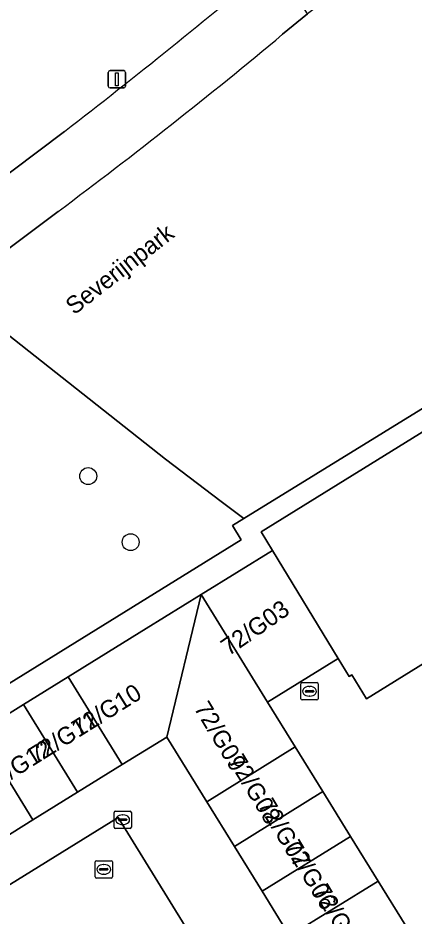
# Model space of a CAD drawing. Extents: x 159039 to 160102, y 381214 to 382524.
# Drawn here: x 159607.5 to 159630.4, y 382276.9 to 382328.7 of the extents above; entities that cross this region are included whole.
import ezdxf

# ---------------------------------------------------------------- set-up
doc = ezdxf.new("R2010")
doc.units = 0
for name, color, linetype in [('IMGEO_Boom', 7, 'Continuous'), ('IMGEO_Fietspad_gesloten', 7, 'Continuous'), ('IMGEO_Groenvoorziening', 7, 'Continuous'), ('IMGEO_Hek', 7, 'Continuous'), ('IMGEO_Kolk', 7, 'Continuous'), ('IMGEO_Lichtmast', 7, 'Continuous'), ('IMGEO_Openbare_ruimte_label', 7, 'Continuous'), ('IMGEO_Pand', 7, 'Continuous'), ('IMGEO_Pand_nummerreeks', 7, 'Continuous'), ('IMGEO_Rijbaan_lokaal_open', 7, 'Continuous'), ('IMGEO_Rioolput', 7, 'Continuous'), ('IMGEO_Terreindeel_open', 7, 'Continuous'), ('IMGEO_Voetpad_open', 7, 'Continuous')]:
    doc.layers.add(name, color=color, linetype=linetype)

msp = doc.modelspace()

# ---------------------------------------------------------------- linework, layer by layer
at = {"layer": 'IMGEO_Boom'}
for centre in [(159611.562, 382302.313), (159614.011, 382298.502)]:
    msp.add_circle(centre, 0.489, dxfattribs=at)
at = {"layer": 'IMGEO_Fietspad_gesloten'}
for points in [[(159622.786, 382327.801), (159624.231, 382328.991), (159622.338, 382331.967)], [(159610.184, 382322.196), (159602.61, 382316.504), (159594.989, 382310.833), (159588.472, 382306.167), (159581.108, 382300.937)], [(159571.357, 382290.201), (159574.707, 382292.39), (159575.798, 382293.124), (159578.717, 382295.086), (159586.156, 382300.227), (159601.472, 382311.324), (159603.702, 382312.995), (159609.828, 382317.586)]]:
    msp.add_lwpolyline(points, dxfattribs=at)
for centre, radius, start, end in [((159380.164, 382620.759), 376.894, 307.61151, 309.98239), ((159429.624, 382559.505), 301.659, 306.6821, 309.81646)]:
    msp.add_arc(centre, radius, start, end, dxfattribs=at)
at = {"layer": 'IMGEO_Groenvoorziening'}
for points in [[(159628.833, 382332.435), (159624.231, 382328.991), (159622.786, 382327.801)], [(159609.828, 382317.586), (159603.702, 382312.995), (159616.026, 382303.294), (159619.24, 382300.85), (159620.544, 382299.858), (159665.52, 382327.548), (159666.013, 382326.601), (159666.26, 382326.754), (159671.367, 382318.523), (159671.225, 382318.433), (159672.097, 382317.028), (159674.51, 382318.497), (159667.814, 382329.289)], [(159581.108, 382300.937), (159588.472, 382306.167), (159594.989, 382310.833), (159602.61, 382316.504), (159610.184, 382322.196)]]:
    msp.add_lwpolyline(points, dxfattribs=at)
msp.add_lwpolyline([(159620.401, 382298.633), (159619.886, 382299.453), (159620.544, 382299.858), (159619.24, 382300.85), (159616.026, 382303.294), (159603.702, 382312.995), (159601.472, 382311.324), (159586.156, 382300.227), (159578.717, 382295.086), (159575.798, 382293.124), (159581.41, 382284.713), (159580.156, 382283.417), (159587.049, 382272.853), (159593.802, 382277.26), (159592.368, 382279.579), (159591.408, 382280.716)], close=True, dxfattribs=at)
for centre, radius, start, end in [((159380.164, 382620.759), 376.894, 307.61151, 309.98239), ((159429.624, 382559.505), 301.659, 306.6821, 309.81646)]:
    msp.add_arc(centre, radius, start, end, dxfattribs=at)
at = {"layer": 'IMGEO_Hek'}
for points in [[(159666.013, 382326.601), (159665.52, 382327.548), (159620.544, 382299.858)], [(159620.544, 382299.858), (159619.886, 382299.453), (159620.401, 382298.633), (159591.408, 382280.716), (159592.368, 382279.579)]]:
    msp.add_lwpolyline(points, dxfattribs=at)
at = {"layer": 'IMGEO_Kolk'}
for p, q in [((159623.839, 382289.47), (159623.839, 382290.322)), ((159623.914, 382290.396), (159624.766, 382290.396)), ((159624.84, 382290.322), (159624.84, 382289.47)), ((159624.098, 382289.89), (159624.098, 382289.902)), ((159624.536, 382289.853), (159624.138, 382289.853)), ((159624.141, 382289.939), (159624.539, 382289.939)), ((159624.327, 382290.176), (159624.352, 382290.176)), ((159624.582, 382289.902), (159624.582, 382289.89)), ((159624.766, 382289.396), (159623.914, 382289.396)), ((159624.35, 382289.616), (159624.325, 382289.616)), ((159613.052, 382282.06), (159613.052, 382282.912)), ((159613.127, 382282.986), (159613.979, 382282.986)), ((159613.354, 382282.529), (159613.752, 382282.529)), ((159613.54, 382282.766), (159613.565, 382282.766)), ((159614.053, 382282.912), (159614.053, 382282.06)), ((159613.311, 382282.48), (159613.311, 382282.492)), ((159613.749, 382282.443), (159613.351, 382282.443)), ((159613.563, 382282.206), (159613.538, 382282.206)), ((159613.795, 382282.492), (159613.795, 382282.48)), ((159613.979, 382281.986), (159613.127, 382281.986))]:
    msp.add_line(p, q, dxfattribs=at)
for points in [[(159623.839, 382289.47), (159623.839, 382290.322)], [(159623.914, 382290.396), (159624.766, 382290.396)], [(159624.84, 382290.322), (159624.84, 382289.47)], [(159624.766, 382289.396), (159623.914, 382289.396)], [(159613.052, 382282.06), (159613.052, 382282.912)], [(159613.127, 382282.986), (159613.979, 382282.986)], [(159614.053, 382282.912), (159614.053, 382282.06)], [(159613.979, 382281.986), (159613.127, 382281.986)]]:
    msp.add_lwpolyline(points, dxfattribs=at)
for centre, radius, start, end in [((159623.916, 382290.32), 0.0765, 91.552, 178.448), ((159623.916, 382290.32), 0.0765, 91.552, 178.448), ((159624.764, 382290.32), 0.0765, 1.552, 88.448), ((159624.764, 382290.32), 0.0765, 1.552, 88.448), ((159624.138, 382289.899), 0.0403, 85.8775, 175.7526), ((159624.135, 382289.889), 0.0366, 178.938, 274.7102), ((159624.539, 382289.896), 0.043, 264.8664, 352.4533), ((159624.543, 382289.901), 0.0386, 1.7309, 96.639), ((159623.916, 382289.472), 0.0765, 181.552, 268.448), ((159623.916, 382289.472), 0.0765, 181.552, 268.448), ((159624.764, 382289.472), 0.0765, 271.552, 358.448), ((159624.764, 382289.472), 0.0765, 271.552, 358.448), ((159613.129, 382282.91), 0.0765, 91.552, 178.448), ((159613.129, 382282.91), 0.0765, 91.552, 178.448), ((159613.351, 382282.489), 0.0403, 85.8775, 175.7526), ((159613.756, 382282.491), 0.0386, 1.7309, 96.639), ((159613.977, 382282.91), 0.0765, 1.552, 88.448), ((159613.977, 382282.91), 0.0765, 1.552, 88.448), ((159613.129, 382282.062), 0.0765, 181.552, 268.448), ((159613.129, 382282.062), 0.0765, 181.552, 268.448), ((159613.348, 382282.479), 0.0366, 178.938, 274.7102), ((159613.752, 382282.486), 0.043, 264.8664, 352.4533), ((159613.977, 382282.062), 0.0765, 271.552, 358.448), ((159613.977, 382282.062), 0.0765, 271.552, 358.448)]:
    msp.add_arc(centre, radius, start, end, dxfattribs=at)
for centre, major_axis, ratio, start_param, end_param in [((159624.326, 382289.896), (-0.387, 0.002), 0.722429, 4.712389, 7.853982), ((159624.351, 382289.896), (-0.39, 0.002), 0.717154, 1.570796, 4.712389), ((159613.539, 382282.486), (-0.387, 0.002), 0.722429, 4.712389, 7.853982), ((159613.564, 382282.486), (-0.39, 0.002), 0.717154, 1.570796, 4.712389)]:
    msp.add_ellipse(centre, major_axis=major_axis, ratio=ratio, start_param=start_param, end_param=end_param, dxfattribs=at)
at = {"layer": 'IMGEO_Lichtmast'}
for p, q in [((159612.72, 382324.807), (159612.72, 382325.607)), ((159612.72, 382325.607), (159612.72, 382324.807)), ((159612.82, 382325.707), (159613.61, 382325.707)), ((159613.61, 382325.707), (159612.82, 382325.707)), ((159613.71, 382325.607), (159613.71, 382324.807)), ((159613.71, 382324.807), (159613.71, 382325.607)), ((159613.61, 382324.707), (159612.82, 382324.707)), ((159612.82, 382324.707), (159613.61, 382324.707))]:
    msp.add_line(p, q, dxfattribs=at)
msp.add_lwpolyline([(159613.14, 382325.582), (159613.29, 382325.582), (159613.29, 382324.832), (159613.14, 382324.832), (159613.14, 382325.582)], dxfattribs=at)
for centre, start, end in [((159612.82, 382325.607), 90, 180), ((159612.82, 382325.607), 90, 180), ((159613.61, 382325.607), 0, 90), ((159613.61, 382325.607), 360, 90), ((159612.82, 382324.807), 180, 270), ((159612.82, 382324.807), 180, 270), ((159613.61, 382324.807), 270, 0), ((159613.61, 382324.807), 270, 0)]:
    msp.add_arc(centre, 0.1, start, end, dxfattribs=at)
at = {"layer": 'IMGEO_Pand'}
for points in [[(159622.203, 382298.027), (159625.996, 382291.787), (159626.632, 382290.76), (159626.775, 382290.849), (159627.637, 382289.459), (159634.403, 382293.656), (159634.024, 382294.265), (159642.68, 382299.635), (159643.063, 382299.016), (159649.853, 382303.229), (159643.868, 382312.909), (159621.538, 382299.102)], [(159621.92, 382289.267), (159625.996, 382291.787), (159622.203, 382298.027), (159618.08, 382295.478)], [(159616.098, 382287.259), (159618.08, 382295.478), (159614.9, 382293.511), (159610.395, 382290.726), (159613.523, 382285.667)], [(159621.92, 382289.267), (159618.08, 382295.478), (159616.098, 382287.259), (159618.405, 382283.528), (159623.515, 382286.687)], [(159607.82, 382289.133), (159610.948, 382284.074), (159613.523, 382285.667), (159610.395, 382290.726)], [(159605.244, 382287.541), (159608.372, 382282.482), (159610.948, 382284.074), (159607.82, 382289.133)], [(159608.372, 382282.482), (159605.244, 382287.541), (159602.669, 382285.949), (159605.797, 382280.89)], [(159625.11, 382284.107), (159623.515, 382286.687), (159618.405, 382283.528), (159620, 382280.948)], [(159625.11, 382284.107), (159620, 382280.948), (159621.596, 382278.368), (159626.706, 382281.527)], [(159626.706, 382281.527), (159621.596, 382278.368), (159623.191, 382275.788), (159628.301, 382278.947)], [(159629.896, 382276.367), (159628.301, 382278.947), (159623.191, 382275.788), (159624.786, 382273.208)]]:
    msp.add_lwpolyline(points, close=True, dxfattribs=at)
at = {"layer": 'IMGEO_Rijbaan_lokaal_open'}
for points in [[(159621.596, 382278.368), (159620, 382280.948), (159618.405, 382283.528), (159616.098, 382287.259), (159613.523, 382285.667), (159610.948, 382284.074), (159608.372, 382282.482), (159605.797, 382280.89), (159603.222, 382279.298), (159600.646, 382277.706), (159598.071, 382276.113), (159595.496, 382274.521), (159596.793, 382272.419), (159613.299, 382282.614), (159623.005, 382266.874)], [(159625.662, 382262.584), (159625.569, 382262.734), (159623.005, 382266.874), (159613.299, 382282.614), (159596.793, 382272.419), (159595.496, 382274.521), (159593.932, 382277.049), (159593.802, 382277.26), (159587.049, 382272.853), (159588.081, 382270.854), (159588.811, 382269.53), (159589.363, 382268.529), (159596.869, 382268.608), (159597.199, 382268.612), (159597.509, 382268.728), (159598.791, 382269.521), (159609.692, 382276.263)], [(159623.731, 382269.226), (159626.291, 382270.774), (159624.786, 382273.208), (159623.191, 382275.788), (159621.596, 382278.368)]]:
    msp.add_lwpolyline(points, dxfattribs=at)
at = {"layer": 'IMGEO_Rioolput'}
for p, q in [((159611.957, 382279.197), (159611.957, 382280.049)), ((159612.032, 382280.123), (159612.884, 382280.123)), ((159612.958, 382280.049), (159612.958, 382279.197)), ((159612.216, 382279.617), (159612.216, 382279.629)), ((159612.654, 382279.58), (159612.256, 382279.58)), ((159612.259, 382279.666), (159612.657, 382279.666)), ((159612.445, 382279.903), (159612.47, 382279.903)), ((159612.7, 382279.629), (159612.7, 382279.617)), ((159612.884, 382279.123), (159612.032, 382279.123)), ((159612.468, 382279.343), (159612.443, 382279.343))]:
    msp.add_line(p, q, dxfattribs=at)
for points in [[(159611.957, 382279.197), (159611.957, 382280.049)], [(159612.032, 382280.123), (159612.884, 382280.123)], [(159612.958, 382280.049), (159612.958, 382279.197)], [(159612.884, 382279.123), (159612.032, 382279.123)]]:
    msp.add_lwpolyline(points, dxfattribs=at)
for centre, radius, start, end in [((159612.034, 382280.047), 0.0765, 91.552, 178.448), ((159612.034, 382280.047), 0.0765, 91.552, 178.448), ((159612.882, 382280.047), 0.0765, 1.552, 88.448), ((159612.882, 382280.047), 0.0765, 1.552, 88.448), ((159612.256, 382279.626), 0.0403, 85.8775, 175.7526), ((159612.253, 382279.616), 0.0366, 178.938, 274.7102), ((159612.657, 382279.623), 0.043, 264.8664, 352.4533), ((159612.661, 382279.628), 0.0386, 1.7309, 96.639), ((159612.034, 382279.199), 0.0765, 181.552, 268.448), ((159612.034, 382279.199), 0.0765, 181.552, 268.448), ((159612.882, 382279.199), 0.0765, 271.552, 358.448), ((159612.882, 382279.199), 0.0765, 271.552, 358.448)]:
    msp.add_arc(centre, radius, start, end, dxfattribs=at)
for centre, major_axis, ratio, start_param, end_param in [((159612.444, 382279.623), (-0.387, 0.002), 0.722429, 4.712389, 7.853982), ((159612.469, 382279.623), (-0.39, 0.002), 0.717154, 1.570796, 4.712389)]:
    msp.add_ellipse(centre, major_axis=major_axis, ratio=ratio, start_param=start_param, end_param=end_param, dxfattribs=at)
at = {"layer": 'IMGEO_Terreindeel_open'}
msp.add_lwpolyline([(159622.203, 382298.027), (159621.538, 382299.102), (159643.868, 382312.909), (159666.013, 382326.601), (159665.52, 382327.548), (159620.544, 382299.858), (159619.886, 382299.453), (159620.401, 382298.633), (159591.408, 382280.716), (159592.368, 382279.579), (159594.944, 382281.172), (159597.519, 382282.764), (159600.094, 382284.356), (159602.669, 382285.949), (159605.244, 382287.541), (159607.82, 382289.133), (159610.395, 382290.726), (159614.9, 382293.511), (159618.08, 382295.478)], close=True, dxfattribs=at)
at = {"layer": 'IMGEO_Voetpad_open'}
msp.add_lwpolyline([(159674.51, 382318.497), (159672.097, 382317.028), (159665.298, 382312.81), (159664.915, 382313.429), (159656.259, 382308.059), (159656.643, 382307.441), (159649.853, 382303.229), (159643.063, 382299.016), (159642.68, 382299.635), (159634.024, 382294.265), (159634.403, 382293.656), (159627.637, 382289.459), (159626.775, 382290.849), (159626.632, 382290.76), (159625.996, 382291.787), (159621.92, 382289.267), (159623.515, 382286.687), (159625.11, 382284.107), (159626.706, 382281.527), (159628.301, 382278.947), (159629.896, 382276.367)], dxfattribs=at)

# ---------------------------------------------------------------- texts
at = {"layer": 'IMGEO_Openbare_ruimte_label'}
msp.add_text('Severijnpark', height=1, rotation=37.9705, dxfattribs=at).set_placement((159610.752, 382311.575))
at = {"layer": 'IMGEO_Pand_nummerreeks'}
for s, rotation, p in [('72/G03', 34.7256, (159619.669, 382291.908)), ('72/G10', 31.9959, (159611.018, 382287.216)), ('72/G09', 301.0734, (159617.637, 382288.931)), ('72/G11', 31.9959, (159608.535, 382285.665)), ('72/G12', 31.9959, (159605.862, 382283.995)), ('72/G08', 301.0734, (159619.619, 382285.881)), ('72/G07', 301.0734, (159621.33, 382283.334)), ('72/G06', 301.0734, (159622.853, 382280.936)), ('72/G05', 301.0734, (159624.489, 382278.386))]:
    msp.add_text(s, height=1, rotation=rotation, dxfattribs=at).set_placement(p)

doc.saveas('drawing.dxf')
